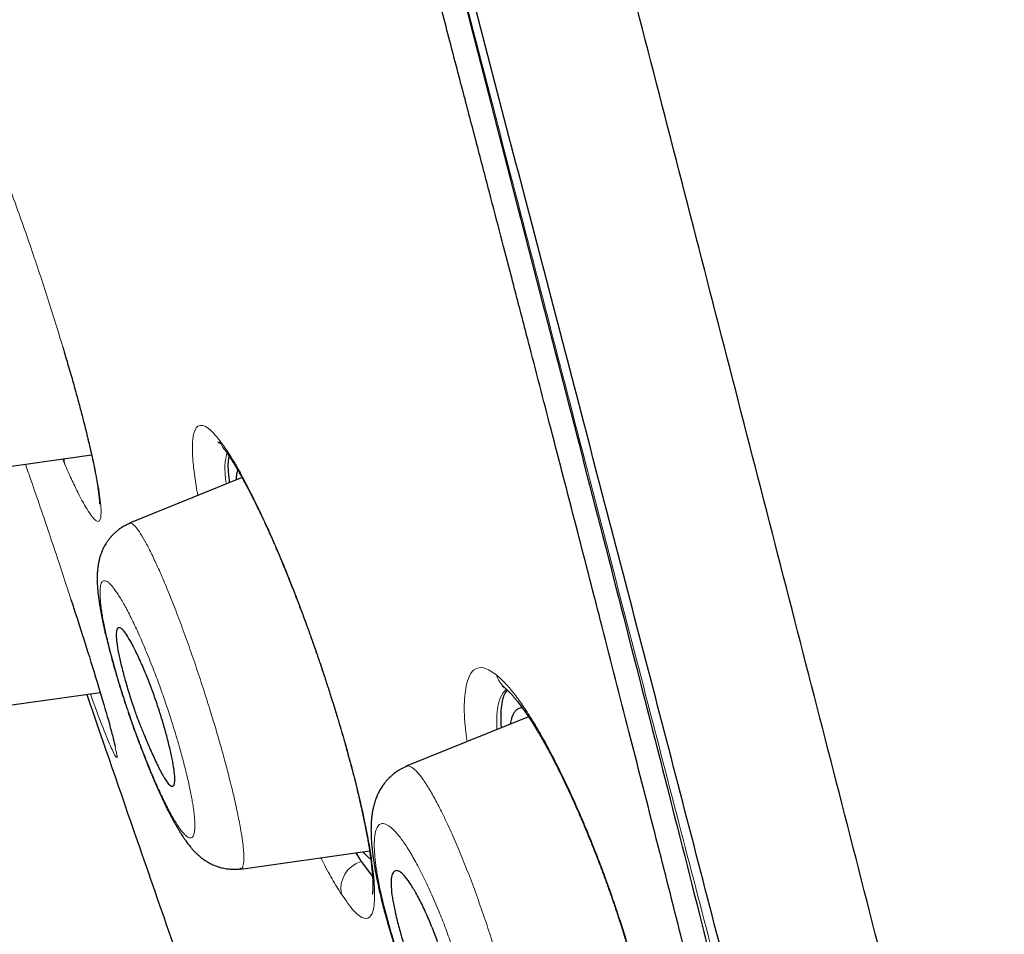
# Model space of a CAD drawing. Header units: millimetres. Extents: x 8 to 428, y 12 to 633.
# Tile 564 of 656: x 47 to 57, y 529 to 539. Entities that reach past the tile are written whole.
import ezdxf

# ---------------------------------------------------------------- set-up
doc = ezdxf.new("R2010")
doc.units = ezdxf.units.MM

msp = doc.modelspace()

# ---------------------------------------------------------------- linework, layer by layer
at = {"color": 7, "linetype": 'Continuous', "lineweight": 30}
for p, q in [((46.094, 534.279), (47.365, 534.458)), ((48.986, 534.213), (47.773, 533.722)), ((46.29, 531.734), (47.458, 531.898)), ((52.071, 531.637), (50.755, 531.105)), ((48.971, 529.997), (50.359, 530.192)), ((50.213, 530.172), (50.268, 530.079)), ((50.268, 530.079), (50.391, 529.917)), ((48.971, 530.003), (48.97, 530.003))]:
    msp.add_line(p, q, dxfattribs=at)
at = {"color": 8, "linetype": 'Continuous', "lineweight": 0}
for p, q in [((47.076, 534.359), (47.052, 534.414)), ((50.21, 530.172), (50.268, 530.079))]:
    msp.add_line(p, q, dxfattribs=at)
for centre, radius, start, end in [((48.991, 534.675), 0.252, 194.886, 217.3647), ((47.251, 534.405), 0.182, 176.524, 194.8258), ((51.986, 532.155), 0.267, 194.7383, 230.5603), ((50.357, 529.785), 0.307, 106.8403, 191.1806)]:
    msp.add_arc(centre, radius, start, end, dxfattribs=at)
at = {"color": 7, "linetype": 'Continuous', "lineweight": 30}
for points, knots in [([(56.308, 527.338), (55.994, 528.567), (55.368, 531.011), (54.397, 534.781), (53.423, 538.562), (52.445, 542.355), (51.365, 546.541), (50.183, 551.12), (48.901, 556.085), (47.472, 561.632), (45.895, 567.761), (44.18, 574.491), (42.463, 581.24), (40.748, 588.018), (39.32, 593.674), (38.182, 598.197), (37.326, 601.595), (36.473, 604.979), (35.627, 608.323), (34.846, 611.4), (34.138, 614.163), (33.513, 616.578), (32.947, 618.724), (32.451, 620.578), (32.021, 622.176), (31.588, 623.779), (31.176, 625.3), (30.799, 626.669), (30.5, 627.751), (30.276, 628.579), (30.123, 629.147), (30.034, 629.473), (29.995, 629.594), (29.983, 629.615), (29.986, 629.605), (29.986, 629.605)], [0, 0, 0, 0, 0.028425, 0.05657, 0.08452, 0.112315, 0.140016, 0.176199, 0.212256, 0.248183, 0.296953, 0.345657, 0.394582, 0.443744, 0.49315, 0.518006, 0.543042, 0.568293, 0.593809, 0.619642, 0.641414, 0.663436, 0.685472, 0.707234, 0.728735, 0.750032, 0.781689, 0.813116, 0.844401, 0.875629, 0.90684, 0.937939, 0.968835, 0.999454, 1, 1, 1, 1]), ([(54.576, 527.46), (54.321, 528.448), (53.81, 530.421), (53.017, 533.462), (52.215, 536.532), (51.406, 539.626), (50.592, 542.735), (49.622, 546.447), (48.493, 550.766), (47.206, 555.687), (45.865, 560.832), (44.467, 566.197), (43.02, 571.786), (41.575, 577.378), (40.135, 582.975), (38.7, 588.572), (37.51, 593.224), (36.567, 596.93), (35.864, 599.696), (35.167, 602.44), (34.481, 605.149), (33.809, 607.8), (33.212, 610.153), (32.692, 612.196), (32.247, 613.943), (31.829, 615.569), (31.4, 617.217), (30.976, 618.825), (30.572, 620.357), (30.196, 621.779), (29.853, 623.076), (29.545, 624.232), (29.285, 625.198), (29.073, 625.994), (28.892, 626.685), (28.756, 627.213), (28.67, 627.542), (28.633, 627.669), (28.621, 627.692), (28.624, 627.681), (28.624, 627.681)], [0, 0, 0, 0, 0.023406, 0.046777, 0.070122, 0.093442, 0.116743, 0.140035, 0.176612, 0.213166, 0.24969, 0.291147, 0.332584, 0.37405, 0.415564, 0.457116, 0.498706, 0.519522, 0.540358, 0.561218, 0.582102, 0.603013, 0.623947, 0.639667, 0.655399, 0.671137, 0.686871, 0.707827, 0.728758, 0.749662, 0.77471, 0.79973, 0.824744, 0.849753, 0.874758, 0.906003, 0.93721, 0.968374, 0.999494, 1, 1, 1, 1]), ([(46.528, 557.975), (46.887, 556.598), (47.786, 553.143), (49.224, 547.635), (50.61, 542.314), (51.758, 537.89), (52.675, 534.342), (53.565, 530.885), (54.123, 528.676), (54.396, 527.596)], [0, 0, 0, 0, 0.133623, 0.335161, 0.535329, 0.652793, 0.770112, 0.88765, 1, 1, 1, 1]), ([(53.955, 528.319), (53.87, 528.657), (53.697, 529.342), (53.429, 530.397), (53.151, 531.487), (52.874, 532.567), (52.599, 533.633), (52.339, 534.638), (52.158, 535.335), (52.06, 535.714), (52.035, 535.808), (52.011, 535.902), (51.986, 535.997), (51.961, 536.091), (51.937, 536.186), (51.912, 536.282), (51.858, 536.49), (51.77, 536.825), (51.646, 537.299), (51.512, 537.814), (51.366, 538.369), (51.21, 538.964), (51.044, 539.599), (50.86, 540.3), (50.658, 541.068), (50.438, 541.908), (50.204, 542.796), (49.958, 543.734), (49.79, 544.376), (49.703, 544.705)], [0, 0, 0, 0, 0.064614, 0.130952, 0.199023, 0.268827, 0.331683, 0.395875, 0.453488, 0.459204, 0.464931, 0.470668, 0.476415, 0.482173, 0.487941, 0.49372, 0.499509, 0.525873, 0.55461, 0.585722, 0.61921, 0.655075, 0.693322, 0.733953, 0.781401, 0.831733, 0.884947, 0.941038, 1, 1, 1, 1]), ([(47.055, 535.621), (47.06, 535.603), (47.076, 535.551), (47.1, 535.467), (47.128, 535.371), (47.154, 535.28), (47.178, 535.195), (47.201, 535.112), (47.223, 535.032), (47.243, 534.954), (47.262, 534.884), (47.282, 534.806), (47.304, 534.72), (47.327, 534.623), (47.35, 534.528), (47.371, 534.435), (47.389, 534.349), (47.404, 534.273), (47.416, 534.208), (47.426, 534.152), (47.434, 534.101), (47.439, 534.064), (47.442, 534.038), (47.444, 534.024), (47.445, 534.012), (47.446, 534.001), (47.448, 533.989), (47.449, 533.976), (47.449, 533.962), (47.45, 533.949), (47.45, 533.939), (47.45, 533.932), (47.45, 533.928), (47.45, 533.928), (47.45, 533.928)], [0, 0, 0, 0, 0.019787, 0.059198, 0.096833, 0.132683, 0.166737, 0.198989, 0.234676, 0.267837, 0.298465, 0.327272, 0.372407, 0.419739, 0.469268, 0.520848, 0.572283, 0.622821, 0.664581, 0.705911, 0.747651, 0.789743, 0.806878, 0.821743, 0.834346, 0.846638, 0.861182, 0.877982, 0.896601, 0.92064, 0.943493, 0.966291, 0.9898, 1, 1, 1, 1]), ([(48.759, 534.58), (48.759, 534.58), (48.756, 534.581), (48.751, 534.583), (48.743, 534.586), (48.736, 534.589), (48.731, 534.592), (48.727, 534.594), (48.725, 534.596), (48.725, 534.596), (48.725, 534.596)], [0, 0, 0, 0, 0.002257, 0.114559, 0.239151, 0.380491, 0.540966, 0.712799, 0.901225, 1, 1, 1, 1]), ([(48.791, 534.522), (48.797, 534.514), (48.808, 534.499), (48.825, 534.476), (48.84, 534.454), (48.852, 534.436), (48.862, 534.42), (48.87, 534.408), (48.876, 534.399), (48.882, 534.39), (48.888, 534.38), (48.896, 534.366), (48.907, 534.35), (48.918, 534.331), (48.934, 534.304), (48.956, 534.267), (48.981, 534.221), (49.006, 534.176), (49.03, 534.132), (49.053, 534.088), (49.075, 534.047), (49.095, 534.006), (49.122, 533.954), (49.153, 533.889), (49.184, 533.827), (49.206, 533.78), (49.219, 533.751), (49.231, 533.726), (49.24, 533.707), (49.246, 533.692), (49.253, 533.678), (49.26, 533.663), (49.268, 533.644), (49.28, 533.617), (49.296, 533.583), (49.316, 533.538), (49.339, 533.485), (49.366, 533.422), (49.396, 533.352), (49.426, 533.279), (49.457, 533.206), (49.487, 533.132), (49.516, 533.057), (49.554, 532.961), (49.599, 532.843), (49.652, 532.703), (49.703, 532.564), (49.752, 532.426), (49.8, 532.289), (49.847, 532.15), (49.893, 532.01), (49.938, 531.87), (49.982, 531.729), (50.022, 531.598), (50.058, 531.478), (50.089, 531.369), (50.119, 531.263), (50.146, 531.162), (50.169, 531.076), (50.188, 531.002), (50.204, 530.94), (50.218, 530.883), (50.23, 530.831), (50.24, 530.79), (50.247, 530.759), (50.252, 530.739), (50.256, 530.722), (50.259, 530.706), (50.264, 530.686), (50.269, 530.661), (50.276, 530.63), (50.284, 530.593), (50.293, 530.552), (50.303, 530.505), (50.314, 530.447), (50.327, 530.382), (50.339, 530.316), (50.349, 530.258), (50.357, 530.207), (50.363, 530.163), (50.369, 530.125), (50.373, 530.092), (50.377, 530.063), (50.38, 530.037), (50.382, 530.015), (50.384, 529.997), (50.386, 529.979), (50.388, 529.958), (50.39, 529.935), (50.392, 529.908), (50.393, 529.881), (50.394, 529.855), (50.395, 529.831), (50.395, 529.808), (50.394, 529.788), (50.394, 529.772), (50.393, 529.761), (50.392, 529.753), (50.391, 529.745), (50.391, 529.738), (50.39, 529.733), (50.389, 529.729), (50.389, 529.727), (50.388, 529.727), (50.388, 529.726)], [0, 0, 0, 0, 0.012094, 0.022666, 0.031714, 0.039234, 0.045136, 0.049554, 0.052488, 0.055146, 0.058747, 0.063203, 0.06857, 0.074631, 0.080604, 0.094186, 0.106866, 0.118642, 0.130254, 0.140824, 0.150428, 0.159772, 0.16902, 0.185588, 0.201835, 0.208131, 0.214152, 0.219098, 0.222897, 0.225586, 0.227799, 0.230736, 0.234415, 0.238837, 0.24575, 0.253936, 0.263396, 0.275169, 0.287727, 0.30022, 0.312648, 0.325011, 0.337303, 0.349525, 0.371749, 0.393742, 0.415508, 0.436489, 0.457407, 0.478483, 0.499715, 0.521103, 0.542645, 0.564341, 0.581461, 0.598679, 0.615881, 0.632187, 0.647418, 0.658618, 0.669142, 0.67899, 0.688166, 0.696623, 0.700933, 0.70457, 0.707534, 0.710035, 0.713551, 0.718368, 0.7241, 0.730986, 0.739026, 0.748218, 0.758552, 0.773905, 0.788009, 0.800864, 0.812473, 0.822836, 0.831956, 0.840343, 0.847882, 0.854891, 0.861371, 0.865619, 0.870893, 0.877206, 0.884556, 0.892187, 0.902775, 0.912448, 0.92162, 0.9314, 0.941824, 0.95171, 0.957375, 0.962769, 0.968872, 0.97579, 0.982456, 0.988199, 0.994284, 1, 1, 1, 1]), ([(48.844, 534.448), (48.841, 534.432), (48.831, 534.371), (48.833, 534.27), (48.849, 534.165), (48.85, 534.158)], [0, 0, 0, 0, 0.248157, 0.94901, 1, 1, 1, 1]), ([(48.925, 534.188), (48.925, 534.196), (48.926, 534.222), (48.931, 534.257), (48.936, 534.284), (48.94, 534.293), (48.94, 534.293)], [0, 0, 0, 0, 0.181601, 0.590708, 0.996382, 1, 1, 1, 1]), ([(47.775, 533.718), (47.758, 533.711), (47.726, 533.697), (47.683, 533.671), (47.648, 533.645), (47.62, 533.622), (47.596, 533.599), (47.574, 533.576), (47.553, 533.55), (47.532, 533.522), (47.514, 533.494), (47.5, 533.469), (47.491, 533.45), (47.482, 533.432), (47.474, 533.412), (47.466, 533.39), (47.459, 533.37), (47.453, 533.352), (47.449, 533.336), (47.445, 533.319), (47.44, 533.298), (47.435, 533.267), (47.43, 533.229), (47.426, 533.187), (47.425, 533.149), (47.425, 533.113), (47.426, 533.079), (47.428, 533.046), (47.43, 533.01), (47.434, 532.973), (47.438, 532.935), (47.444, 532.895), (47.449, 532.859), (47.454, 532.826), (47.459, 532.797), (47.464, 532.769), (47.469, 532.742), (47.473, 532.72), (47.477, 532.703), (47.479, 532.692), (47.481, 532.683), (47.482, 532.675), (47.486, 532.66), (47.49, 532.636), (47.498, 532.602), (47.507, 532.56), (47.519, 532.51), (47.532, 532.455), (47.547, 532.396), (47.563, 532.336), (47.58, 532.272), (47.597, 532.207), (47.616, 532.141), (47.639, 532.063), (47.667, 531.972), (47.699, 531.869), (47.733, 531.766), (47.768, 531.662), (47.803, 531.559), (47.84, 531.456), (47.877, 531.355), (47.913, 531.262), (47.944, 531.181), (47.972, 531.112), (47.997, 531.05), (48.02, 530.995), (48.04, 530.947), (48.059, 530.905), (48.075, 530.868), (48.087, 530.841), (48.096, 530.821), (48.105, 530.803), (48.115, 530.781), (48.128, 530.753), (48.143, 530.719), (48.161, 530.682), (48.179, 530.645), (48.197, 530.61), (48.215, 530.576), (48.232, 530.544), (48.248, 530.514), (48.264, 530.485), (48.28, 530.457), (48.298, 530.427), (48.316, 530.397), (48.332, 530.371), (48.347, 530.347), (48.363, 530.325), (48.379, 530.302), (48.394, 530.28), (48.41, 530.259), (48.428, 530.238), (48.446, 530.216), (48.463, 530.197), (48.477, 530.182), (48.488, 530.171), (48.499, 530.161), (48.509, 530.152), (48.521, 530.141), (48.538, 530.126), (48.557, 530.111), (48.577, 530.097), (48.594, 530.086), (48.61, 530.076), (48.625, 530.067), (48.642, 530.058), (48.661, 530.048), (48.682, 530.039), (48.703, 530.031), (48.72, 530.024), (48.736, 530.019), (48.753, 530.014), (48.776, 530.008), (48.805, 530.003), (48.839, 529.998), (48.879, 529.995), (48.924, 529.995), (48.954, 529.998), (48.971, 530)], [0, 0, 0, 0, 0.011189, 0.021181, 0.029842, 0.037073, 0.042882, 0.049524, 0.056236, 0.064055, 0.072256, 0.077565, 0.082146, 0.086306, 0.091269, 0.097149, 0.102743, 0.106987, 0.110836, 0.115503, 0.120995, 0.12707, 0.141034, 0.153049, 0.164503, 0.175197, 0.184649, 0.19503, 0.20509, 0.216145, 0.227167, 0.237744, 0.249027, 0.256636, 0.26413, 0.271365, 0.278344, 0.284399, 0.287988, 0.290551, 0.292379, 0.294443, 0.29682, 0.303389, 0.311577, 0.321381, 0.332802, 0.345839, 0.357936, 0.371052, 0.384362, 0.397688, 0.411035, 0.424407, 0.444432, 0.464417, 0.484386, 0.504355, 0.524337, 0.544337, 0.564362, 0.584414, 0.600087, 0.614538, 0.627738, 0.639687, 0.650387, 0.660241, 0.668732, 0.675858, 0.679454, 0.68365, 0.688925, 0.695285, 0.704277, 0.714195, 0.724033, 0.733778, 0.743428, 0.752707, 0.762099, 0.770798, 0.779426, 0.788727, 0.8, 0.808979, 0.816157, 0.824958, 0.833662, 0.841338, 0.849102, 0.857515, 0.866185, 0.874531, 0.879506, 0.883543, 0.887347, 0.890977, 0.895004, 0.900213, 0.907229, 0.913259, 0.918161, 0.922213, 0.925782, 0.929961, 0.934751, 0.940149, 0.94522, 0.949256, 0.951871, 0.955463, 0.960199, 0.966062, 0.973025, 0.981044, 0.990061, 1, 1, 1, 1]), ([(47.143, 532.9), (47.185, 532.772), (47.284, 532.467), (47.414, 532.049), (47.527, 531.668), (47.598, 531.413), (47.613, 531.341), (47.619, 531.315)], [0, 0, 0, 0, 0.1688, 0.403719, 0.638927, 0.874295, 1, 1, 1, 1]), ([(48.07, 531.775), (48.087, 531.724), (48.121, 531.62), (48.166, 531.466), (48.204, 531.318), (48.235, 531.18), (48.255, 531.063), (48.263, 530.97), (48.259, 530.908), (48.242, 530.886), (48.223, 530.889), (48.205, 530.901), (48.175, 530.934), (48.128, 531.01), (48.059, 531.147), (47.994, 531.294), (47.935, 531.431), (47.888, 531.548), (47.852, 531.639), (47.823, 531.718), (47.798, 531.795), (47.772, 531.878), (47.747, 531.96), (47.717, 532.066), (47.683, 532.192), (47.653, 532.327), (47.635, 532.438), (47.628, 532.523), (47.635, 532.579), (47.655, 532.602), (47.687, 532.59), (47.728, 532.543), (47.776, 532.467), (47.832, 532.361), (47.894, 532.23), (47.958, 532.08), (48.017, 531.928), (48.053, 531.825), (48.07, 531.775)], [0, 0, 0, 0, 0.028498, 0.057718, 0.087698, 0.118451, 0.150171, 0.182649, 0.216181, 0.250551, 0.268145, 0.285032, 0.301398, 0.346566, 0.386212, 0.420343, 0.4488, 0.471848, 0.489175, 0.50092, 0.5164, 0.531945, 0.547386, 0.562865, 0.593968, 0.625088, 0.656318, 0.687793, 0.719343, 0.751179, 0.782259, 0.813388, 0.844514, 0.875622, 0.910187, 0.942358, 0.972336, 1, 1, 1, 1]), ([(51.788, 531.968), (51.788, 531.968), (51.788, 531.968), (51.788, 531.968), (51.789, 531.967), (51.791, 531.966), (51.794, 531.965), (51.797, 531.962), (51.802, 531.959), (51.808, 531.955), (51.813, 531.951), (51.815, 531.949)], [0, 0, 0, 0, 0.082548, 0.129948, 0.185961, 0.264417, 0.365504, 0.489385, 0.63626, 0.806369, 1, 1, 1, 1]), ([(51.815, 531.949), (51.818, 531.946), (51.823, 531.942), (51.831, 531.935), (51.838, 531.929), (51.843, 531.924), (51.848, 531.919), (51.854, 531.913), (51.862, 531.905), (51.875, 531.891), (51.894, 531.872), (51.916, 531.845), (51.941, 531.816), (51.967, 531.783), (51.996, 531.745), (52.027, 531.702), (52.058, 531.657), (52.088, 531.612), (52.116, 531.568), (52.142, 531.526), (52.166, 531.486), (52.187, 531.451), (52.207, 531.417), (52.227, 531.382), (52.25, 531.341), (52.275, 531.296), (52.304, 531.244), (52.336, 531.183), (52.373, 531.111), (52.413, 531.031), (52.456, 530.942), (52.502, 530.845), (52.55, 530.742), (52.6, 530.629), (52.652, 530.509), (52.705, 530.382), (52.757, 530.254), (52.808, 530.125), (52.857, 529.997), (52.905, 529.867), (52.952, 529.736), (52.998, 529.602), (53.044, 529.465), (53.089, 529.326), (53.132, 529.185), (53.174, 529.043), (53.215, 528.9), (53.253, 528.759), (53.289, 528.62), (53.321, 528.487), (53.351, 528.36), (53.372, 528.261), (53.387, 528.189), (53.396, 528.141), (53.405, 528.094), (53.413, 528.048), (53.421, 528.006), (53.427, 527.968), (53.432, 527.937), (53.436, 527.914), (53.438, 527.898), (53.44, 527.885), (53.443, 527.87), (53.446, 527.849), (53.451, 527.814), (53.457, 527.769), (53.463, 527.721), (53.467, 527.682), (53.47, 527.649), (53.473, 527.616), (53.476, 527.581), (53.479, 527.544), (53.481, 527.506), (53.483, 527.465), (53.484, 527.424), (53.484, 527.385), (53.484, 527.357), (53.483, 527.338), (53.483, 527.325), (53.482, 527.31), (53.481, 527.294), (53.48, 527.277), (53.478, 527.265), (53.478, 527.259)], [0, 0, 0, 0, 0.0070307, 0.0131466, 0.0183436, 0.0226184, 0.0259682, 0.0285541, 0.0347829, 0.0415183, 0.0543846, 0.0676534, 0.0803362, 0.0937424, 0.1080757, 0.1233678, 0.1383391, 0.1515944, 0.1641535, 0.1759415, 0.1864108, 0.1954474, 0.2030493, 0.2111107, 0.2211379, 0.2317793, 0.24231, 0.2561961, 0.2712088, 0.2873962, 0.3047601, 0.3233001, 0.342583, 0.3616956, 0.3837298, 0.4054695, 0.4269038, 0.4480243, 0.4688244, 0.4894251, 0.5102907, 0.5315132, 0.5531036, 0.5750613, 0.5973819, 0.6200573, 0.6430762, 0.6664042, 0.6895364, 0.7122504, 0.7345344, 0.7563811, 0.7654344, 0.7744187, 0.7833342, 0.7921812, 0.8008911, 0.8085459, 0.8148592, 0.8198317, 0.8225284, 0.8247241, 0.8278552, 0.8322573, 0.8379298, 0.8503451, 0.861993, 0.8700857, 0.8777526, 0.8856817, 0.8944824, 0.9041523, 0.9146545, 0.9251368, 0.9382525, 0.9506449, 0.9622199, 0.9665637, 0.9714705, 0.97727, 0.9839598, 0.9915373, 1, 1, 1, 1]), ([(47.313, 531.877), (47.493, 531.353), (47.931, 530.086), (48.449, 528.598), (48.789, 527.634), (48.868, 527.412)], [0, 0, 0, 0, 0.3516749, 0.8505755, 1, 1, 1, 1]), ([(51.842, 531.925), (51.828, 531.906), (51.791, 531.857), (51.769, 531.715), (51.774, 531.571), (51.775, 531.518)], [0, 0, 0, 0, 0.279696, 0.730797, 1, 1, 1, 1]), ([(51.878, 531.559), (51.88, 531.57), (51.885, 531.599), (51.896, 531.638), (51.913, 531.677), (51.933, 531.705), (51.957, 531.725), (51.98, 531.735), (51.996, 531.736), (52.002, 531.736)], [0, 0, 0, 0, 0.09263, 0.255953, 0.417969, 0.579358, 0.740801, 0.902972, 1, 1, 1, 1]), ([(50.757, 531.102), (50.746, 531.097), (50.725, 531.088), (50.696, 531.073), (50.671, 531.058), (50.647, 531.043), (50.622, 531.024), (50.594, 531.001), (50.565, 530.974), (50.54, 530.947), (50.521, 530.924), (50.507, 530.904), (50.494, 530.886), (50.481, 530.865), (50.468, 530.843), (50.457, 530.822), (50.449, 530.805), (50.442, 530.79), (50.435, 530.774), (50.427, 530.754), (50.419, 530.73), (50.411, 530.706), (50.404, 530.681), (50.399, 530.658), (50.394, 530.637), (50.39, 530.617), (50.387, 530.597), (50.384, 530.575), (50.381, 530.554), (50.379, 530.533), (50.378, 530.513), (50.376, 530.494), (50.376, 530.477), (50.375, 530.462), (50.375, 530.442), (50.374, 530.415), (50.375, 530.384), (50.376, 530.356), (50.377, 530.328), (50.379, 530.298), (50.381, 530.267), (50.384, 530.235), (50.388, 530.202), (50.391, 530.169), (50.395, 530.138), (50.399, 530.112), (50.403, 530.087), (50.407, 530.061), (50.412, 530.029), (50.419, 529.99), (50.427, 529.941), (50.438, 529.886), (50.45, 529.827), (50.464, 529.764), (50.48, 529.698), (50.497, 529.625), (50.518, 529.546), (50.541, 529.462), (50.567, 529.371), (50.596, 529.275), (50.627, 529.175), (50.66, 529.076), (50.693, 528.981), (50.726, 528.89), (50.758, 528.805), (50.789, 528.725), (50.818, 528.65), (50.849, 528.575), (50.88, 528.501), (50.911, 528.429), (50.94, 528.365), (50.971, 528.3), (51.004, 528.231), (51.041, 528.157), (51.079, 528.083), (51.118, 528.012), (51.158, 527.945), (51.192, 527.889), (51.222, 527.842), (51.245, 527.807), (51.27, 527.772), (51.295, 527.738), (51.32, 527.705), (51.342, 527.678), (51.36, 527.657), (51.376, 527.638), (51.393, 527.62), (51.41, 527.601), (51.429, 527.583), (51.449, 527.564), (51.469, 527.546), (51.489, 527.529), (51.51, 527.513), (51.536, 527.494), (51.564, 527.475), (51.594, 527.457), (51.623, 527.443), (51.654, 527.428), (51.684, 527.416), (51.71, 527.408), (51.727, 527.402), (51.745, 527.398), (51.764, 527.393), (51.787, 527.389), (51.819, 527.384), (51.86, 527.38), (51.912, 527.38), (51.947, 527.384), (51.965, 527.386)], [0, 0, 0, 0, 0.0075335, 0.014341, 0.0203808, 0.0256635, 0.0314967, 0.0400543, 0.0489771, 0.0570091, 0.0640907, 0.0686968, 0.0735291, 0.0791066, 0.0854546, 0.0912481, 0.0957204, 0.0990526, 0.1033224, 0.1086909, 0.1149883, 0.1219386, 0.1287261, 0.1352462, 0.1405967, 0.1459841, 0.151484, 0.1574344, 0.1639591, 0.1693797, 0.174816, 0.1802545, 0.1850309, 0.1887439, 0.1928693, 0.2016634, 0.2107315, 0.2174995, 0.2242561, 0.2326936, 0.2410864, 0.2484448, 0.2571449, 0.2657182, 0.2732368, 0.2794319, 0.2849326, 0.2909635, 0.2975568, 0.3075404, 0.3186038, 0.3307882, 0.344096, 0.3571703, 0.3711765, 0.386118, 0.4020006, 0.4188338, 0.4365876, 0.4552141, 0.4747056, 0.4939757, 0.5123919, 0.5299626, 0.5466925, 0.5625848, 0.5776418, 0.5918655, 0.608476, 0.6237925, 0.6378195, 0.6505779, 0.6674382, 0.685132, 0.7036829, 0.7224922, 0.7408465, 0.7594995, 0.7711805, 0.7830296, 0.7925548, 0.8052772, 0.8173706, 0.8273966, 0.833706, 0.8409703, 0.8481708, 0.8547124, 0.8618903, 0.8699098, 0.8772847, 0.8836377, 0.8907263, 0.8982571, 0.9080857, 0.9163497, 0.9235938, 0.9310584, 0.9403702, 0.9453263, 0.9493219, 0.9528266, 0.9571264, 0.9622877, 0.9677047, 0.9779691, 0.9886529, 1, 1, 1, 1]), ([(50.372, 530.102), (50.364, 530.107), (50.349, 530.119), (50.323, 530.145), (50.303, 530.167), (50.292, 530.181), (50.29, 530.183)], [0, 0, 0, 0, 0.302002, 0.631103, 0.960092, 1, 1, 1, 1]), ([(51.106, 529.172), (51.122, 529.122), (51.156, 529.021), (51.198, 528.868), (51.233, 528.72), (51.258, 528.58), (51.272, 528.459), (51.273, 528.362), (51.26, 528.296), (51.235, 528.271), (51.209, 528.272), (51.189, 528.281), (51.155, 528.307), (51.103, 528.37), (51.031, 528.488), (50.96, 528.623), (50.896, 528.758), (50.842, 528.882), (50.797, 528.988), (50.763, 529.08), (50.735, 529.164), (50.71, 529.245), (50.687, 529.325), (50.658, 529.43), (50.628, 529.557), (50.603, 529.694), (50.59, 529.809), (50.591, 529.898), (50.607, 529.958), (50.638, 529.985), (50.681, 529.976), (50.73, 529.931), (50.787, 529.858), (50.851, 529.755), (50.919, 529.627), (50.987, 529.48), (51.05, 529.327), (51.088, 529.223), (51.106, 529.172)], [0, 0, 0, 0, 0.02767, 0.056276, 0.085841, 0.116449, 0.148242, 0.181073, 0.215228, 0.250505, 0.266499, 0.281929, 0.296936, 0.339012, 0.37683, 0.410216, 0.439373, 0.464235, 0.484761, 0.500898, 0.515856, 0.530943, 0.545988, 0.561124, 0.591765, 0.622674, 0.654034, 0.685915, 0.718217, 0.751137, 0.78227, 0.813419, 0.844532, 0.875597, 0.909672, 0.94167, 0.971821, 1, 1, 1, 1])]:
    msp.add_open_spline(points, degree=3, knots=knots, dxfattribs=at)
at = {"color": 8, "linetype": 'Continuous', "lineweight": 0}
for points, knots in [([(43.208, 620.141), (43.4, 619.419), (43.784, 617.976), (44.455, 615.536), (45.17, 612.965), (45.927, 610.282), (46.708, 607.527), (47.508, 604.724), (48.319, 601.889), (49.411, 598.082), (50.784, 593.292), (52.432, 587.521), (54.078, 581.739), (55.718, 575.953), (57.347, 570.164), (58.961, 564.37), (60.572, 558.576), (62, 553.429), (63.246, 548.936), (64.312, 545.096), (65.374, 541.276), (66.43, 537.491), (67.48, 533.75), (68.167, 531.342), (68.511, 530.139)], [0, 0, 0, 0, 0.031233, 0.062471, 0.093713, 0.124957, 0.156205, 0.187455, 0.218706, 0.249958, 0.31246, 0.374963, 0.437468, 0.499977, 0.562484, 0.624991, 0.687498, 0.750002, 0.791673, 0.833342, 0.87501, 0.916677, 0.958341, 1, 1, 1, 1]), ([(48.478, 617.98), (48.507, 617.873), (48.564, 617.66), (48.653, 617.332), (48.744, 616.997), (48.838, 616.656), (48.934, 616.309), (49.032, 615.955), (49.136, 615.584), (49.245, 615.196), (49.359, 614.789), (49.475, 614.378), (49.592, 613.962), (49.713, 613.533), (49.838, 613.091), (49.968, 612.635), (50.099, 612.174), (50.232, 611.71), (50.366, 611.241), (50.508, 610.742), (50.66, 610.211), (50.821, 609.647), (50.983, 609.08), (51.144, 608.52), (51.302, 607.965), (51.459, 607.418), (51.616, 606.868), (51.774, 606.317), (51.933, 605.763), (52.101, 605.175), (52.279, 604.552), (52.467, 603.893), (52.656, 603.233), (52.857, 602.529), (53.071, 601.782), (53.296, 600.99), (53.522, 600.197), (53.748, 599.402), (53.975, 598.606), (54.218, 597.75), (54.477, 596.833), (54.754, 595.857), (55.03, 594.879), (55.306, 593.9), (55.582, 592.919), (55.857, 591.938), (56.142, 590.924), (56.435, 589.875), (56.738, 588.794), (57.04, 587.711), (57.342, 586.628), (57.67, 585.445), (58.027, 584.162), (58.41, 582.779), (58.792, 581.395), (59.173, 580.011), (59.554, 578.626), (59.934, 577.241), (60.328, 575.803), (60.736, 574.313), (61.156, 572.769), (61.575, 571.225), (61.993, 569.681), (62.41, 568.136), (62.826, 566.592), (63.242, 565.046), (63.641, 563.563), (64.023, 562.141), (64.388, 560.782), (64.752, 559.422), (65.09, 558.159), (65.402, 556.994), (65.687, 555.926), (65.972, 554.858), (66.25, 553.818), (66.521, 552.804), (66.784, 551.817), (67.048, 550.831), (67.31, 549.845), (67.573, 548.861), (67.835, 547.877), (68.09, 546.921), (68.338, 545.994), (68.577, 545.096), (68.817, 544.198), (69.056, 543.302), (69.295, 542.408), (69.522, 541.558), (69.737, 540.753), (69.941, 539.992), (70.145, 539.232), (70.348, 538.475), (70.551, 537.721), (70.754, 536.969), (70.942, 536.273), (71.115, 535.634), (71.273, 535.051), (71.432, 534.47), (71.59, 533.891), (71.747, 533.316), (71.905, 532.744), (72.01, 532.366), (72.062, 532.177)], [0, 0, 0, 0, 0.005, 0.009999, 0.014999, 0.02, 0.024999, 0.029999, 0.034999, 0.0405, 0.045999, 0.051498, 0.056998, 0.062498, 0.068332, 0.074165, 0.079999, 0.085832, 0.091665, 0.097499, 0.104374, 0.111248, 0.118123, 0.124998, 0.131532, 0.138065, 0.144598, 0.151131, 0.157664, 0.164198, 0.171898, 0.179598, 0.187298, 0.194998, 0.204165, 0.213331, 0.222498, 0.231665, 0.240831, 0.249998, 0.261198, 0.272398, 0.283598, 0.294798, 0.305998, 0.317198, 0.328398, 0.340718, 0.353039, 0.365359, 0.37768, 0.39, 0.405713, 0.421427, 0.437141, 0.452856, 0.468571, 0.484286, 0.5, 0.517499, 0.534999, 0.552499, 0.569999, 0.587499, 0.604999, 0.622499, 0.639999, 0.655399, 0.6708, 0.6862, 0.7016, 0.7137, 0.725801, 0.737901, 0.750001, 0.7612, 0.7724, 0.7836, 0.794799, 0.805999, 0.817199, 0.828399, 0.838666, 0.848933, 0.8592, 0.869467, 0.879733, 0.89, 0.8988, 0.9076, 0.9164, 0.925199, 0.933999, 0.942799, 0.9516, 0.958515, 0.965429, 0.972343, 0.979257, 0.98617, 0.993087, 1, 1, 1, 1]), ([(49.988, 544.753), (50.313, 543.503), (50.946, 541.067), (51.863, 537.537), (52.72, 534.234), (53.517, 531.162), (54.017, 529.238), (54.258, 528.306)], [0, 0, 0, 0, 0.223282, 0.434939, 0.634954, 0.823331, 1, 1, 1, 1]), ([(45.92, 538.682), (45.944, 538.633), (45.992, 538.535), (46.072, 538.358), (46.157, 538.161), (46.275, 537.875), (46.399, 537.557), (46.525, 537.217), (46.62, 536.953), (46.714, 536.683), (46.806, 536.41), (46.895, 536.136), (46.981, 535.865), (47.062, 535.599), (47.138, 535.341), (47.208, 535.093), (47.271, 534.859), (47.326, 534.643), (47.372, 534.446), (47.409, 534.271), (47.438, 534.118), (47.457, 533.989), (47.467, 533.885), (47.468, 533.808), (47.459, 533.758), (47.441, 533.737), (47.413, 533.746), (47.376, 533.782), (47.316, 533.868), (47.239, 534.006), (47.15, 534.191), (47.1, 534.303), (47.076, 534.359)], [0, 0, 0, 0, 0.031331, 0.062623, 0.093905, 0.125185, 0.187608, 0.218803, 0.24996, 0.281088, 0.312219, 0.343386, 0.374597, 0.40585, 0.437142, 0.468478, 0.499879, 0.531268, 0.562588, 0.593885, 0.625171, 0.656444, 0.68769, 0.718899, 0.75007, 0.781227, 0.812418, 0.843661, 0.87495, 0.937489, 0.968763, 1, 1, 1, 1]), ([(48.509, 534.02), (48.497, 534.09), (48.472, 534.237), (48.453, 534.42), (48.448, 534.572), (48.461, 534.684), (48.489, 534.754), (48.532, 534.782), (48.59, 534.768), (48.661, 534.716), (48.718, 534.646), (48.747, 534.611)], [0, 0, 0, 0, 0.103054, 0.215003, 0.327045, 0.439089, 0.55106, 0.663085, 0.775212, 0.887481, 1, 1, 1, 1]), ([(48.747, 534.611), (48.798, 534.539), (48.899, 534.394), (49.079, 534.059), (49.272, 533.656), (49.472, 533.188), (49.67, 532.673), (49.858, 532.135), (50.029, 531.596), (50.177, 531.076), (50.292, 530.601), (50.371, 530.19), (50.414, 529.855), (50.417, 529.613), (50.38, 529.478), (50.306, 529.451), (50.199, 529.523), (50.103, 529.658), (50.056, 529.726)], [0, 0, 0, 0, 0.062635, 0.125193, 0.18765, 0.25001, 0.31239, 0.374839, 0.437304, 0.499788, 0.562295, 0.624826, 0.687398, 0.749992, 0.812473, 0.87485, 0.937308, 1, 1, 1, 1]), ([(48.823, 534.478), (48.817, 534.45), (48.799, 534.381), (48.799, 534.26), (48.814, 534.153), (48.816, 534.144)], [0, 0, 0, 0, 0.369832, 0.943092, 1, 1, 1, 1]), ([(46.652, 534.358), (46.673, 534.298), (46.759, 534.053), (46.911, 533.605), (47.057, 533.169), (47.128, 532.948), (47.143, 532.9)], [0, 0, 0, 0, 0.125026, 0.509399, 0.892772, 1, 1, 1, 1]), ([(47.775, 533.718), (47.775, 533.718), (47.782, 533.727), (47.804, 533.716), (47.843, 533.682), (47.892, 533.612), (47.949, 533.513), (48.014, 533.387), (48.085, 533.235), (48.16, 533.06), (48.24, 532.865), (48.322, 532.652), (48.404, 532.424), (48.487, 532.187), (48.567, 531.945), (48.638, 531.721), (48.699, 531.519), (48.751, 531.341), (48.799, 531.169), (48.847, 530.984), (48.895, 530.793), (48.937, 530.601), (48.968, 530.446), (48.988, 530.322), (49, 530.226), (49.006, 530.147), (49.006, 530.077), (48.997, 530.026), (48.985, 530), (48.973, 530.003), (48.971, 530.003)], [0, 0, 0, 0, 0.001036, 0.042428, 0.083552, 0.124451, 0.165506, 0.206713, 0.247991, 0.289265, 0.330504, 0.371746, 0.41302, 0.454322, 0.495617, 0.536865, 0.567775, 0.59868, 0.629595, 0.66053, 0.701799, 0.743082, 0.784347, 0.815293, 0.846252, 0.877219, 0.908187, 0.949466, 0.990705, 1, 1, 1, 1]), ([(47.72, 531.819), (47.73, 531.789), (47.749, 531.729), (47.78, 531.638), (47.811, 531.548), (47.844, 531.458), (47.877, 531.368), (47.913, 531.275), (47.951, 531.178), (47.991, 531.079), (48.031, 530.984), (48.07, 530.894), (48.109, 530.809), (48.146, 530.73), (48.183, 530.658), (48.218, 530.592), (48.252, 530.532), (48.284, 530.48), (48.314, 530.435), (48.342, 530.398), (48.368, 530.368), (48.392, 530.347), (48.412, 530.334), (48.43, 530.33), (48.446, 530.335), (48.458, 530.348), (48.468, 530.369), (48.474, 530.4), (48.477, 530.438), (48.478, 530.483), (48.475, 530.536), (48.469, 530.597), (48.461, 530.66), (48.45, 530.725), (48.438, 530.79), (48.425, 530.86), (48.409, 530.933), (48.39, 531.011), (48.369, 531.097), (48.345, 531.192), (48.316, 531.295), (48.285, 531.401), (48.253, 531.509), (48.221, 531.611), (48.189, 531.708), (48.158, 531.799), (48.127, 531.889), (48.095, 531.979), (48.062, 532.068), (48.026, 532.161), (47.988, 532.258), (47.947, 532.356), (47.907, 532.451), (47.868, 532.54), (47.829, 532.625), (47.79, 532.704), (47.754, 532.777), (47.718, 532.842), (47.684, 532.902), (47.651, 532.954), (47.62, 532.999), (47.592, 533.036), (47.566, 533.065), (47.542, 533.087), (47.521, 533.1), (47.502, 533.104), (47.487, 533.1), (47.474, 533.087), (47.465, 533.065), (47.459, 533.035), (47.456, 532.997), (47.456, 532.952), (47.459, 532.899), (47.465, 532.838), (47.473, 532.775), (47.484, 532.71), (47.497, 532.645), (47.511, 532.575), (47.527, 532.502), (47.546, 532.425), (47.567, 532.339), (47.593, 532.244), (47.621, 532.14), (47.652, 532.035), (47.685, 531.928), (47.708, 531.856), (47.72, 531.819)], [0, 0, 0, 0, 0.010393, 0.020744, 0.031104, 0.04152, 0.052041, 0.062712, 0.075181, 0.087661, 0.10024, 0.112762, 0.125207, 0.137608, 0.149968, 0.162368, 0.174891, 0.187614, 0.200098, 0.2126, 0.225192, 0.237683, 0.250059, 0.26261, 0.275048, 0.287452, 0.299903, 0.312477, 0.325138, 0.337642, 0.350062, 0.362474, 0.374953, 0.385351, 0.395691, 0.406021, 0.416389, 0.426842, 0.437426, 0.449944, 0.462457, 0.475064, 0.487603, 0.500058, 0.510487, 0.520847, 0.531185, 0.541549, 0.551987, 0.562546, 0.575152, 0.587632, 0.600059, 0.612508, 0.625055, 0.637485, 0.64987, 0.66229, 0.67482, 0.687537, 0.70001, 0.712485, 0.725061, 0.737585, 0.750019, 0.762445, 0.774819, 0.787219, 0.799724, 0.812412, 0.824901, 0.837399, 0.849998, 0.862499, 0.874866, 0.885328, 0.895705, 0.906044, 0.916393, 0.926803, 0.937319, 0.950036, 0.962585, 0.975043, 0.987488, 1, 1, 1, 1]), ([(51.409, 531.37), (51.402, 531.427), (51.377, 531.61), (51.377, 531.84), (51.41, 532.047), (51.481, 532.158), (51.585, 532.182), (51.68, 532.119), (51.727, 532.087)], [0, 0, 0, 0, 0.083691, 0.26762, 0.451282, 0.633782, 0.816309, 1, 1, 1, 1]), ([(51.727, 532.087), (51.754, 532.062), (51.809, 532.014), (51.899, 531.91), (51.993, 531.783), (52.093, 531.634), (52.196, 531.463), (52.302, 531.271), (52.41, 531.06), (52.518, 530.832), (52.626, 530.591), (52.732, 530.338), (52.835, 530.077), (52.934, 529.809), (53.028, 529.538), (53.115, 529.266), (53.196, 528.996), (53.269, 528.731), (53.334, 528.474), (53.389, 528.229), (53.434, 527.997), (53.469, 527.782), (53.493, 527.585), (53.506, 527.408), (53.509, 527.251), (53.502, 527.167), (53.499, 527.125)], [0, 0, 0, 0, 0.041676, 0.083346, 0.124994, 0.166606, 0.208184, 0.249756, 0.291399, 0.333132, 0.374907, 0.41666, 0.458335, 0.499895, 0.541448, 0.583123, 0.624889, 0.666681, 0.708419, 0.750025, 0.791562, 0.833156, 0.874813, 0.916518, 0.958251, 1, 1, 1, 1]), ([(51.833, 531.934), (51.81, 531.908), (51.761, 531.853), (51.727, 531.703), (51.73, 531.556), (51.73, 531.5)], [0, 0, 0, 0, 0.344173, 0.749062, 1, 1, 1, 1]), ([(47.619, 531.315), (47.625, 531.288), (47.645, 531.201), (47.635, 531.186), (47.593, 531.261), (47.507, 531.47), (47.423, 531.687), (47.362, 531.854), (47.352, 531.883)], [0, 0, 0, 0, 0.099846, 0.313945, 0.527876, 0.741744, 0.955547, 1, 1, 1, 1]), ([(50.756, 531.101), (50.757, 531.101), (50.767, 531.111), (50.797, 531.103), (50.846, 531.072), (50.905, 531.006), (50.971, 530.91), (51.045, 530.787), (51.123, 530.639), (51.206, 530.468), (51.292, 530.276), (51.379, 530.064), (51.467, 529.839), (51.552, 529.602), (51.635, 529.359), (51.706, 529.135), (51.767, 528.932), (51.818, 528.753), (51.864, 528.579), (51.909, 528.393), (51.952, 528.199), (51.989, 528.006), (52.016, 527.834), (52.031, 527.686), (52.034, 527.566), (52.026, 527.475), (52.007, 527.416), (51.986, 527.388), (51.969, 527.389), (51.965, 527.389)], [0, 0, 0, 0, 0.00231, 0.043488, 0.084392, 0.125081, 0.165938, 0.206944, 0.248015, 0.289072, 0.330084, 0.371107, 0.412219, 0.453399, 0.494591, 0.53574, 0.566577, 0.597408, 0.628239, 0.659078, 0.700205, 0.741339, 0.782452, 0.823548, 0.864659, 0.90573, 0.946776, 0.987777, 1, 1, 1, 1]), ([(50.636, 529.177), (50.646, 529.147), (50.665, 529.086), (50.697, 528.995), (50.729, 528.905), (50.763, 528.815), (50.798, 528.725), (50.835, 528.632), (50.876, 528.535), (50.919, 528.438), (50.962, 528.344), (51.006, 528.255), (51.049, 528.171), (51.091, 528.094), (51.132, 528.023), (51.172, 527.959), (51.211, 527.901), (51.249, 527.851), (51.285, 527.809), (51.319, 527.774), (51.35, 527.747), (51.38, 527.728), (51.407, 527.717), (51.431, 527.715), (51.453, 527.721), (51.471, 527.736), (51.486, 527.759), (51.499, 527.791), (51.508, 527.831), (51.514, 527.878), (51.516, 527.932), (51.515, 527.994), (51.511, 528.059), (51.505, 528.125), (51.496, 528.192), (51.486, 528.262), (51.472, 528.337), (51.457, 528.416), (51.439, 528.497), (51.419, 528.582), (51.397, 528.668), (51.374, 528.756), (51.348, 528.846), (51.321, 528.937), (51.293, 529.028), (51.263, 529.12), (51.232, 529.211), (51.199, 529.301), (51.166, 529.391), (51.131, 529.479), (51.094, 529.573), (51.053, 529.669), (51.01, 529.767), (50.966, 529.86), (50.923, 529.948), (50.88, 530.032), (50.837, 530.109), (50.796, 530.18), (50.755, 530.244), (50.716, 530.301), (50.678, 530.352), (50.641, 530.395), (50.607, 530.43), (50.575, 530.457), (50.546, 530.476), (50.518, 530.487), (50.494, 530.489), (50.473, 530.483), (50.454, 530.468), (50.439, 530.445), (50.427, 530.413), (50.417, 530.373), (50.412, 530.326), (50.409, 530.272), (50.41, 530.21), (50.415, 530.145), (50.421, 530.079), (50.43, 530.012), (50.441, 529.942), (50.455, 529.867), (50.47, 529.789), (50.49, 529.702), (50.513, 529.605), (50.54, 529.501), (50.57, 529.394), (50.601, 529.286), (50.624, 529.213), (50.636, 529.177)], [0, 0, 0, 0, 0.010374, 0.020714, 0.03107, 0.041491, 0.052026, 0.062721, 0.075183, 0.087669, 0.100252, 0.112772, 0.125224, 0.137613, 0.150108, 0.16266, 0.175123, 0.187629, 0.200117, 0.212619, 0.225204, 0.237691, 0.250073, 0.262643, 0.275092, 0.287497, 0.299935, 0.312485, 0.325156, 0.337665, 0.350082, 0.362485, 0.374946, 0.385344, 0.395684, 0.406013, 0.416379, 0.42683, 0.437414, 0.447849, 0.458271, 0.468726, 0.479254, 0.489681, 0.500056, 0.510474, 0.520826, 0.53116, 0.541526, 0.551974, 0.562552, 0.575151, 0.587628, 0.600058, 0.612514, 0.62507, 0.63748, 0.64986, 0.662283, 0.674825, 0.687558, 0.700185, 0.71268, 0.725111, 0.737542, 0.750043, 0.762471, 0.774847, 0.787248, 0.799749, 0.812427, 0.824922, 0.837414, 0.850017, 0.862521, 0.874868, 0.885347, 0.895731, 0.90607, 0.916415, 0.926813, 0.937315, 0.950061, 0.962624, 0.975081, 0.987513, 1, 1, 1, 1]), ([(50.056, 529.726), (50.023, 529.779), (49.957, 529.885), (49.882, 530.023), (49.839, 530.11), (49.835, 530.119)], [0, 0, 0, 0, 0.473624, 0.946191, 1, 1, 1, 1])]:
    msp.add_open_spline(points, degree=3, knots=knots, dxfattribs=at)

doc.saveas('drawing.dxf')
